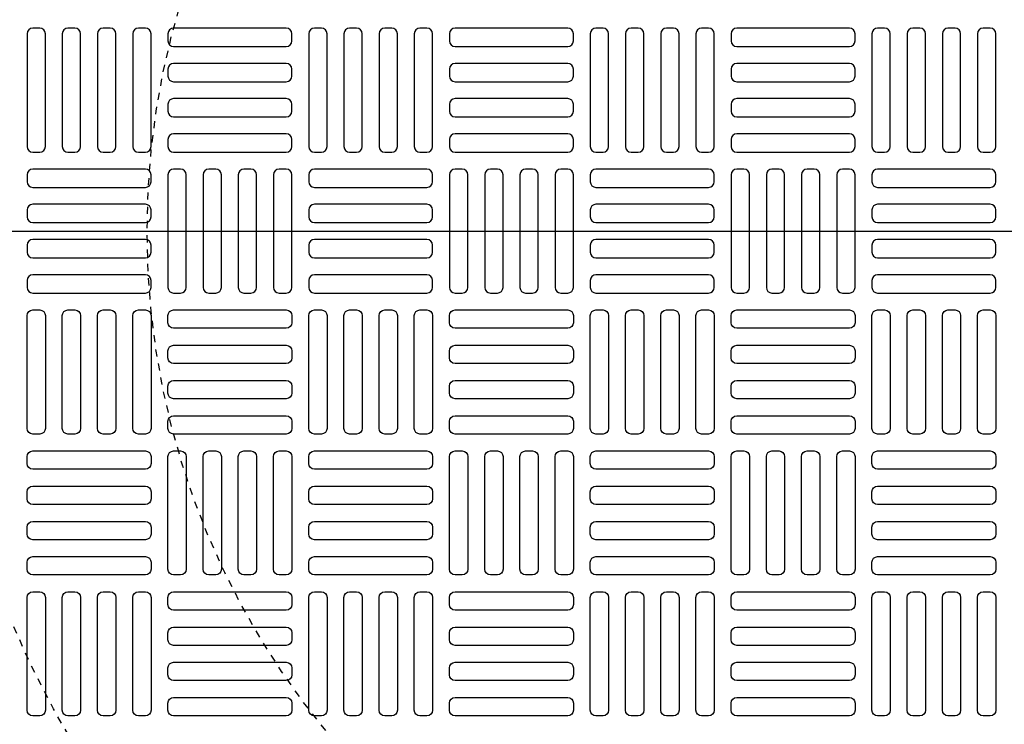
# Model space of a CAD drawing. Extents: x -169 to 7270, y -140 to 2984.
# Tile 479 of 656: x 1508 to 1522, y 1472 to 1482. Entities that reach past the tile are written whole.
import ezdxf

# ---------------------------------------------------------------- set-up
doc = ezdxf.new("R2010")
doc.units = 0
doc.header["$MEASUREMENT"] = 0
doc.linetypes.add('HIDDEN2', pattern=[0.28125, 0.1875, -0.09375])
doc.layers.get('DEFPOINTS').update_dxf_attribs({"linetype": 'CONTINUOUS'})
for name, color, linetype in [('MULTI-PORT-MANHOLE-HATCH', 252, 'CONTINUOUS'), ('TANK-MANHOLE-COVER-40', 2, 'CONTINUOUS'), ('TANK-MANHOLE-COVER-HATCH-40', 252, 'CONTINUOUS'), ('TANK-SLOPE', 3, 'CONTINUOUS')]:
    doc.layers.add(name, color=color, linetype=linetype)

msp = doc.modelspace()

# ---------------------------------------------------------------- linework, layer by layer
at = {"layer": 'DEFPOINTS', "color": 8, "linetype": 'HIDDEN2', "ltscale": 0.125}
msp.add_circle((1521.25097, 1479.01916), 14, dxfattribs=at)
msp.add_circle((1521.25097, 1479.01916), 14, dxfattribs=at)
msp.add_circle((1521.25097, 1479.01916), 14, dxfattribs=at)
msp.add_circle((1521.25097, 1479.01916), 14, dxfattribs=at)
at = {"layer": 'DEFPOINTS', "color": 8, "linetype": 'HIDDEN2', "ltscale": 0.5}
msp.add_circle((1521.25097, 1479.01916), 11, dxfattribs=at)
msp.add_circle((1521.25097, 1479.01916), 11, dxfattribs=at)
msp.add_circle((1521.25097, 1479.01916), 11, dxfattribs=at)
msp.add_circle((1521.25097, 1479.01916), 11, dxfattribs=at)
at = {"layer": 'MULTI-PORT-MANHOLE-HATCH'}
msp.add_line((1422, 1479.01916), (2010, 1479.01916), dxfattribs=at)
at = {"layer": 'TANK-MANHOLE-COVER-40', "color": 4, "linetype": 'Continuous'}
msp.add_circle((1521.2502, 1479.01916), 22.63902, dxfattribs=at)
at = {"layer": 'TANK-MANHOLE-COVER-40', "color": 1, "linetype": 'Continuous'}
msp.add_circle((1521.2502, 1479.01916), 22.44094, dxfattribs=at)
at = {"layer": 'TANK-MANHOLE-COVER-40', "color": 2, "linetype": 'Continuous'}
msp.add_circle((1521.2502, 1479.01916), 21.65354, dxfattribs=at)
at = {"layer": 'TANK-MANHOLE-COVER-HATCH-40', "linetype": 'Continuous', "flags": 128}
for points in [[(1508.7502, 1480.12152, 0.41421356), (1508.82894, 1480.20026), (1508.82894, 1481.77506, 0.41421356), (1508.7502, 1481.85381), (1508.65177, 1481.85381, 0.41421356), (1508.57303, 1481.77506), (1508.57303, 1480.20026, 0.41421356), (1508.65177, 1480.12152)], [(1509.24233, 1480.12152, 0.41421356), (1509.32107, 1480.20026), (1509.32107, 1481.77506, 0.41421356), (1509.24233, 1481.85381), (1509.1439, 1481.85381, 0.41421356), (1509.06516, 1481.77506), (1509.06516, 1480.20026, 0.41421356), (1509.1439, 1480.12152)], [(1509.73445, 1480.12152, 0.41421356), (1509.81319, 1480.20026), (1509.81319, 1481.77506, 0.41421356), (1509.73445, 1481.85381), (1509.63603, 1481.85381, 0.41421356), (1509.55729, 1481.77506), (1509.55729, 1480.20026, 0.41421356), (1509.63603, 1480.12152)], [(1510.22658, 1480.12152, 0.41421356), (1510.30532, 1480.20026), (1510.30532, 1481.77506, 0.41421356), (1510.22658, 1481.85381), (1510.12815, 1481.85381, 0.41421356), (1510.04941, 1481.77506), (1510.04941, 1480.20026, 0.41421356), (1510.12815, 1480.12152)], [(1510.54154, 1481.67664, 0.41421356), (1510.62028, 1481.5979), (1512.19508, 1481.5979, 0.41421356), (1512.27382, 1481.67664), (1512.27382, 1481.77506, 0.41421356), (1512.19508, 1481.85381), (1510.62028, 1481.85381, 0.41421356), (1510.54154, 1481.77506)], [(1512.68721, 1480.12152, 0.41421356), (1512.76595, 1480.20026), (1512.76595, 1481.77506, 0.41421356), (1512.68721, 1481.85381), (1512.58878, 1481.85381, 0.41421356), (1512.51004, 1481.77506), (1512.51004, 1480.20026, 0.41421356), (1512.58878, 1480.12152)], [(1513.17933, 1480.12152, 0.41421356), (1513.25807, 1480.20026), (1513.25807, 1481.77506, 0.41421356), (1513.17933, 1481.85381), (1513.08091, 1481.85381, 0.41421356), (1513.00217, 1481.77506), (1513.00217, 1480.20026, 0.41421356), (1513.08091, 1480.12152)], [(1513.67146, 1480.12152, 0.41421356), (1513.7502, 1480.20026), (1513.7502, 1481.77506, 0.41421356), (1513.67146, 1481.85381), (1513.57303, 1481.85381, 0.41421356), (1513.49429, 1481.77506), (1513.49429, 1480.20026, 0.41421356), (1513.57303, 1480.12152)], [(1514.16359, 1480.12152, 0.41421356), (1514.24233, 1480.20026), (1514.24233, 1481.77506, 0.41421356), (1514.16359, 1481.85381), (1514.06516, 1481.85381, 0.41421356), (1513.98642, 1481.77506), (1513.98642, 1480.20026, 0.41421356), (1514.06516, 1480.12152)], [(1514.47855, 1481.67664, 0.41421356), (1514.55729, 1481.5979), (1516.13209, 1481.5979, 0.41421356), (1516.21083, 1481.67664), (1516.21083, 1481.77506, 0.41421356), (1516.13209, 1481.85381), (1514.55729, 1481.85381, 0.41421356), (1514.47855, 1481.77506)], [(1516.62422, 1480.12152, 0.41421356), (1516.70296, 1480.20026), (1516.70296, 1481.77506, 0.41421356), (1516.62422, 1481.85381), (1516.52579, 1481.85381, 0.41421356), (1516.44705, 1481.77506), (1516.44705, 1480.20026, 0.41421356), (1516.52579, 1480.12152)], [(1517.11634, 1480.12152, 0.41421356), (1517.19508, 1480.20026), (1517.19508, 1481.77506, 0.41421356), (1517.11634, 1481.85381), (1517.01792, 1481.85381, 0.41421356), (1516.93918, 1481.77506), (1516.93918, 1480.20026, 0.41421356), (1517.01792, 1480.12152)], [(1517.60847, 1480.12152, 0.41421356), (1517.68721, 1480.20026), (1517.68721, 1481.77506, 0.41421356), (1517.60847, 1481.85381), (1517.51004, 1481.85381, 0.41421356), (1517.4313, 1481.77506), (1517.4313, 1480.20026, 0.41421356), (1517.51004, 1480.12152)], [(1518.10059, 1480.12152, 0.41421356), (1518.17933, 1480.20026), (1518.17933, 1481.77506, 0.41421356), (1518.10059, 1481.85381), (1518.00217, 1481.85381, 0.41421356), (1517.92343, 1481.77506), (1517.92343, 1480.20026, 0.41421356), (1518.00217, 1480.12152)], [(1518.41555, 1481.67664, 0.41421356), (1518.49429, 1481.5979), (1520.0691, 1481.5979, 0.41421356), (1520.14784, 1481.67664), (1520.14784, 1481.77506, 0.41421356), (1520.0691, 1481.85381), (1518.49429, 1481.85381, 0.41421356), (1518.41555, 1481.77506)], [(1520.56122, 1480.12152, 0.41421356), (1520.63996, 1480.20026), (1520.63996, 1481.77506, 0.41421356), (1520.56122, 1481.85381), (1520.4628, 1481.85381, 0.41421356), (1520.38406, 1481.77506), (1520.38406, 1480.20026, 0.41421356), (1520.4628, 1480.12152)], [(1521.05335, 1480.12152, 0.41421356), (1521.13209, 1480.20026), (1521.13209, 1481.77506, 0.41421356), (1521.05335, 1481.85381), (1520.95492, 1481.85381, 0.41421356), (1520.87618, 1481.77506), (1520.87618, 1480.20026, 0.41421356), (1520.95492, 1480.12152)], [(1521.54547, 1480.12152, 0.41421356), (1521.62422, 1480.20026), (1521.62422, 1481.77506, 0.41421356), (1521.54547, 1481.85381), (1521.44705, 1481.85381, 0.41421356), (1521.36831, 1481.77506), (1521.36831, 1480.20026, 0.41421356), (1521.44705, 1480.12152)], [(1522.0376, 1480.12152, 0.41421356), (1522.11634, 1480.20026), (1522.11634, 1481.77506, 0.41421356), (1522.0376, 1481.85381), (1521.93918, 1481.85381, 0.41421356), (1521.86044, 1481.77506), (1521.86044, 1480.20026, 0.41421356), (1521.93918, 1480.12152)], [(1510.54154, 1481.18451, 0.41421356), (1510.62028, 1481.10577), (1512.19508, 1481.10577, 0.41421356), (1512.27382, 1481.18451), (1512.27382, 1481.28294, 0.41421356), (1512.19508, 1481.36168), (1510.62028, 1481.36168, 0.41421356), (1510.54154, 1481.28294)], [(1514.47855, 1481.18451, 0.41421356), (1514.55729, 1481.10577), (1516.13209, 1481.10577, 0.41421356), (1516.21083, 1481.18451), (1516.21083, 1481.28294, 0.41421356), (1516.13209, 1481.36168), (1514.55729, 1481.36168, 0.41421356), (1514.47855, 1481.28294)], [(1518.41555, 1481.18451, 0.41421356), (1518.49429, 1481.10577), (1520.0691, 1481.10577, 0.41421356), (1520.14784, 1481.18451), (1520.14784, 1481.28294, 0.41421356), (1520.0691, 1481.36168), (1518.49429, 1481.36168, 0.41421356), (1518.41555, 1481.28294)], [(1510.54154, 1480.69239, 0.41421356), (1510.62028, 1480.61365), (1512.19508, 1480.61365, 0.41421356), (1512.27382, 1480.69239), (1512.27382, 1480.79081, 0.41421356), (1512.19508, 1480.86955), (1510.62028, 1480.86955, 0.41421356), (1510.54154, 1480.79081)], [(1514.47855, 1480.69239, 0.41421356), (1514.55729, 1480.61365), (1516.13209, 1480.61365, 0.41421356), (1516.21083, 1480.69239), (1516.21083, 1480.79081, 0.41421356), (1516.13209, 1480.86955), (1514.55729, 1480.86955, 0.41421356), (1514.47855, 1480.79081)], [(1518.41555, 1480.69239, 0.41421356), (1518.49429, 1480.61365), (1520.0691, 1480.61365, 0.41421356), (1520.14784, 1480.69239), (1520.14784, 1480.79081, 0.41421356), (1520.0691, 1480.86955), (1518.49429, 1480.86955, 0.41421356), (1518.41555, 1480.79081)], [(1510.54154, 1480.20026, 0.41421356), (1510.62028, 1480.12152), (1512.19508, 1480.12152, 0.41421356), (1512.27382, 1480.20026), (1512.27382, 1480.29869, 0.41421356), (1512.19508, 1480.37743), (1510.62028, 1480.37743, 0.41421356), (1510.54154, 1480.29869)], [(1514.47855, 1480.20026, 0.41421356), (1514.55729, 1480.12152), (1516.13209, 1480.12152, 0.41421356), (1516.21083, 1480.20026), (1516.21083, 1480.29869, 0.41421356), (1516.13209, 1480.37743), (1514.55729, 1480.37743, 0.41421356), (1514.47855, 1480.29869)], [(1518.41555, 1480.20026, 0.41421356), (1518.49429, 1480.12152), (1520.0691, 1480.12152, 0.41421356), (1520.14784, 1480.20026), (1520.14784, 1480.29869, 0.41421356), (1520.0691, 1480.37743), (1518.49429, 1480.37743, 0.41421356), (1518.41555, 1480.29869)], [(1510.30532, 1479.80656, 0.41421356), (1510.22658, 1479.8853), (1508.65177, 1479.8853, 0.41421356), (1508.57303, 1479.80656), (1508.57303, 1479.70814, 0.41421356), (1508.65177, 1479.6294), (1510.22658, 1479.6294, 0.41421356), (1510.30532, 1479.70814)], [(1510.7187, 1478.15302, 0.41421356), (1510.79744, 1478.23176), (1510.79744, 1479.80656, 0.41421356), (1510.7187, 1479.8853), (1510.62028, 1479.8853, 0.41421356), (1510.54154, 1479.80656), (1510.54154, 1478.23176, 0.41421356), (1510.62028, 1478.15302)], [(1511.21083, 1478.15302, 0.41421356), (1511.28957, 1478.23176), (1511.28957, 1479.80656, 0.41421356), (1511.21083, 1479.8853), (1511.1124, 1479.8853, 0.41421356), (1511.03366, 1479.80656), (1511.03366, 1478.23176, 0.41421356), (1511.1124, 1478.15302)], [(1511.70296, 1478.15302, 0.41421356), (1511.7817, 1478.23176), (1511.7817, 1479.80656, 0.41421356), (1511.70296, 1479.8853), (1511.60453, 1479.8853, 0.41421356), (1511.52579, 1479.80656), (1511.52579, 1478.23176, 0.41421356), (1511.60453, 1478.15302)], [(1512.19508, 1478.15302, 0.41421356), (1512.27382, 1478.23176), (1512.27382, 1479.80656, 0.41421356), (1512.19508, 1479.8853), (1512.09666, 1479.8853, 0.41421356), (1512.01792, 1479.80656), (1512.01792, 1478.23176, 0.41421356), (1512.09666, 1478.15302)], [(1514.24233, 1479.80656, 0.41421356), (1514.16359, 1479.8853), (1512.58878, 1479.8853, 0.41421356), (1512.51004, 1479.80656), (1512.51004, 1479.70814, 0.41421356), (1512.58878, 1479.6294), (1514.16359, 1479.6294, 0.41421356), (1514.24233, 1479.70814)], [(1514.65571, 1478.15302, 0.41421356), (1514.73445, 1478.23176), (1514.73445, 1479.80656, 0.41421356), (1514.65571, 1479.8853), (1514.55729, 1479.8853, 0.41421356), (1514.47855, 1479.80656), (1514.47855, 1478.23176, 0.41421356), (1514.55729, 1478.15302)], [(1515.14784, 1478.15302, 0.41421356), (1515.22658, 1478.23176), (1515.22658, 1479.80656, 0.41421356), (1515.14784, 1479.8853), (1515.04941, 1479.8853, 0.41421356), (1514.97067, 1479.80656), (1514.97067, 1478.23176, 0.41421356), (1515.04941, 1478.15302)], [(1515.63996, 1478.15302, 0.41421356), (1515.7187, 1478.23176), (1515.7187, 1479.80656, 0.41421356), (1515.63996, 1479.8853), (1515.54154, 1479.8853, 0.41421356), (1515.4628, 1479.80656), (1515.4628, 1478.23176, 0.41421356), (1515.54154, 1478.15302)], [(1516.13209, 1478.15302, 0.41421356), (1516.21083, 1478.23176), (1516.21083, 1479.80656, 0.41421356), (1516.13209, 1479.8853), (1516.03366, 1479.8853, 0.41421356), (1515.95492, 1479.80656), (1515.95492, 1478.23176, 0.41421356), (1516.03366, 1478.15302)], [(1518.17933, 1479.80656, 0.41421356), (1518.10059, 1479.8853), (1516.52579, 1479.8853, 0.41421356), (1516.44705, 1479.80656), (1516.44705, 1479.70814, 0.41421356), (1516.52579, 1479.6294), (1518.10059, 1479.6294, 0.41421356), (1518.17933, 1479.70814)], [(1518.59272, 1478.15302, 0.41421356), (1518.67146, 1478.23176), (1518.67146, 1479.80656, 0.41421356), (1518.59272, 1479.8853), (1518.49429, 1479.8853, 0.41421356), (1518.41555, 1479.80656), (1518.41555, 1478.23176, 0.41421356), (1518.49429, 1478.15302)], [(1519.08485, 1478.15302, 0.41421356), (1519.16359, 1478.23176), (1519.16359, 1479.80656, 0.41421356), (1519.08485, 1479.8853), (1518.98642, 1479.8853, 0.41421356), (1518.90768, 1479.80656), (1518.90768, 1478.23176, 0.41421356), (1518.98642, 1478.15302)], [(1519.57697, 1478.15302, 0.41421356), (1519.65571, 1478.23176), (1519.65571, 1479.80656, 0.41421356), (1519.57697, 1479.8853), (1519.47855, 1479.8853, 0.41421356), (1519.39981, 1479.80656), (1519.39981, 1478.23176, 0.41421356), (1519.47855, 1478.15302)], [(1520.0691, 1478.15302, 0.41421356), (1520.14784, 1478.23176), (1520.14784, 1479.80656, 0.41421356), (1520.0691, 1479.8853), (1519.97067, 1479.8853, 0.41421356), (1519.89193, 1479.80656), (1519.89193, 1478.23176, 0.41421356), (1519.97067, 1478.15302)], [(1522.11634, 1479.80656, 0.41421356), (1522.0376, 1479.8853), (1520.4628, 1479.8853, 0.41421356), (1520.38406, 1479.80656), (1520.38406, 1479.70814, 0.41421356), (1520.4628, 1479.6294), (1522.0376, 1479.6294, 0.41421356), (1522.11634, 1479.70814)], [(1510.30532, 1479.31443, 0.41421356), (1510.22658, 1479.39318), (1508.65177, 1479.39318, 0.41421356), (1508.57303, 1479.31443), (1508.57303, 1479.21601, 0.41421356), (1508.65177, 1479.13727), (1510.22658, 1479.13727, 0.41421356), (1510.30532, 1479.21601)], [(1514.24233, 1479.31443, 0.41421356), (1514.16359, 1479.39318), (1512.58878, 1479.39318, 0.41421356), (1512.51004, 1479.31443), (1512.51004, 1479.21601, 0.41421356), (1512.58878, 1479.13727), (1514.16359, 1479.13727, 0.41421356), (1514.24233, 1479.21601)], [(1518.17933, 1479.31443, 0.41421356), (1518.10059, 1479.39318), (1516.52579, 1479.39318, 0.41421356), (1516.44705, 1479.31443), (1516.44705, 1479.21601, 0.41421356), (1516.52579, 1479.13727), (1518.10059, 1479.13727, 0.41421356), (1518.17933, 1479.21601)], [(1522.11634, 1479.31443, 0.41421356), (1522.0376, 1479.39318), (1520.4628, 1479.39318, 0.41421356), (1520.38406, 1479.31443), (1520.38406, 1479.21601, 0.41421356), (1520.4628, 1479.13727), (1522.0376, 1479.13727, 0.41421356), (1522.11634, 1479.21601)], [(1510.30532, 1478.82231, 0.41421356), (1510.22658, 1478.90105), (1508.65177, 1478.90105, 0.41421356), (1508.57303, 1478.82231), (1508.57303, 1478.72388, 0.41421356), (1508.65177, 1478.64514), (1510.22658, 1478.64514, 0.41421356), (1510.30532, 1478.72388)], [(1514.24233, 1478.82231, 0.41421356), (1514.16359, 1478.90105), (1512.58878, 1478.90105, 0.41421356), (1512.51004, 1478.82231), (1512.51004, 1478.72388, 0.41421356), (1512.58878, 1478.64514), (1514.16359, 1478.64514, 0.41421356), (1514.24233, 1478.72388)], [(1518.17933, 1478.82231, 0.41421356), (1518.10059, 1478.90105), (1516.52579, 1478.90105, 0.41421356), (1516.44705, 1478.82231), (1516.44705, 1478.72388, 0.41421356), (1516.52579, 1478.64514), (1518.10059, 1478.64514, 0.41421356), (1518.17933, 1478.72388)], [(1522.11634, 1478.82231, 0.41421356), (1522.0376, 1478.90105), (1520.4628, 1478.90105, 0.41421356), (1520.38406, 1478.82231), (1520.38406, 1478.72388, 0.41421356), (1520.4628, 1478.64514), (1522.0376, 1478.64514, 0.41421356), (1522.11634, 1478.72388)], [(1510.30532, 1478.33018, 0.41421356), (1510.22658, 1478.40892), (1508.65177, 1478.40892, 0.41421356), (1508.57303, 1478.33018), (1508.57303, 1478.23176, 0.41421356), (1508.65177, 1478.15302), (1510.22658, 1478.15302, 0.41421356), (1510.30532, 1478.23176)], [(1514.24233, 1478.33018, 0.41421356), (1514.16359, 1478.40892), (1512.58878, 1478.40892, 0.41421356), (1512.51004, 1478.33018), (1512.51004, 1478.23176, 0.41421356), (1512.58878, 1478.15302), (1514.16359, 1478.15302, 0.41421356), (1514.24233, 1478.23176)], [(1518.17933, 1478.33018, 0.41421356), (1518.10059, 1478.40892), (1516.52579, 1478.40892, 0.41421356), (1516.44705, 1478.33018), (1516.44705, 1478.23176, 0.41421356), (1516.52579, 1478.15302), (1518.10059, 1478.15302, 0.41421356), (1518.17933, 1478.23176)], [(1522.11634, 1478.33018, 0.41421356), (1522.0376, 1478.40892), (1520.4628, 1478.40892, 0.41421356), (1520.38406, 1478.33018), (1520.38406, 1478.23176, 0.41421356), (1520.4628, 1478.15302), (1522.0376, 1478.15302, 0.41421356), (1522.11634, 1478.23176)], [(1508.7502, 1477.9168, -0.41421356), (1508.82894, 1477.83806), (1508.82894, 1476.26325, -0.41421356), (1508.7502, 1476.18451), (1508.65177, 1476.18451, -0.41421356), (1508.57303, 1476.26325), (1508.57303, 1477.83806, -0.41421356), (1508.65177, 1477.9168)], [(1509.24233, 1477.9168, -0.41421356), (1509.32107, 1477.83806), (1509.32107, 1476.26325, -0.41421356), (1509.24233, 1476.18451), (1509.1439, 1476.18451, -0.41421356), (1509.06516, 1476.26325), (1509.06516, 1477.83806, -0.41421356), (1509.1439, 1477.9168)], [(1509.73445, 1477.9168, -0.41421356), (1509.81319, 1477.83806), (1509.81319, 1476.26325, -0.41421356), (1509.73445, 1476.18451), (1509.63603, 1476.18451, -0.41421356), (1509.55729, 1476.26325), (1509.55729, 1477.83806, -0.41421356), (1509.63603, 1477.9168)], [(1510.22658, 1477.9168, -0.41421356), (1510.30532, 1477.83806), (1510.30532, 1476.26325, -0.41421356), (1510.22658, 1476.18451), (1510.12815, 1476.18451, -0.41421356), (1510.04941, 1476.26325), (1510.04941, 1477.83806, -0.41421356), (1510.12815, 1477.9168)], [(1510.54154, 1477.83806, -0.41421356), (1510.62028, 1477.9168), (1512.19508, 1477.9168, -0.41421356), (1512.27382, 1477.83806), (1512.27382, 1477.73963, -0.41421356), (1512.19508, 1477.66089), (1510.62028, 1477.66089, -0.41421356), (1510.54154, 1477.73963)], [(1512.68721, 1477.9168, -0.41421356), (1512.76595, 1477.83806), (1512.76595, 1476.26325, -0.41421356), (1512.68721, 1476.18451), (1512.58878, 1476.18451, -0.41421356), (1512.51004, 1476.26325), (1512.51004, 1477.83806, -0.41421356), (1512.58878, 1477.9168)], [(1513.17933, 1477.9168, -0.41421356), (1513.25807, 1477.83806), (1513.25807, 1476.26325, -0.41421356), (1513.17933, 1476.18451), (1513.08091, 1476.18451, -0.41421356), (1513.00217, 1476.26325), (1513.00217, 1477.83806, -0.41421356), (1513.08091, 1477.9168)], [(1513.67146, 1477.9168, -0.41421356), (1513.7502, 1477.83806), (1513.7502, 1476.26325, -0.41421356), (1513.67146, 1476.18451), (1513.57303, 1476.18451, -0.41421356), (1513.49429, 1476.26325), (1513.49429, 1477.83806, -0.41421356), (1513.57303, 1477.9168)], [(1514.16359, 1477.9168, -0.41421356), (1514.24233, 1477.83806), (1514.24233, 1476.26325, -0.41421356), (1514.16359, 1476.18451), (1514.06516, 1476.18451, -0.41421356), (1513.98642, 1476.26325), (1513.98642, 1477.83806, -0.41421356), (1514.06516, 1477.9168)], [(1514.47855, 1477.83806, -0.41421356), (1514.55729, 1477.9168), (1516.13209, 1477.9168, -0.41421356), (1516.21083, 1477.83806), (1516.21083, 1477.73963, -0.41421356), (1516.13209, 1477.66089), (1514.55729, 1477.66089, -0.41421356), (1514.47855, 1477.73963)], [(1516.62422, 1477.9168, -0.41421356), (1516.70296, 1477.83806), (1516.70296, 1476.26325, -0.41421356), (1516.62422, 1476.18451), (1516.52579, 1476.18451, -0.41421356), (1516.44705, 1476.26325), (1516.44705, 1477.83806, -0.41421356), (1516.52579, 1477.9168)], [(1517.11634, 1477.9168, -0.41421356), (1517.19508, 1477.83806), (1517.19508, 1476.26325, -0.41421356), (1517.11634, 1476.18451), (1517.01792, 1476.18451, -0.41421356), (1516.93918, 1476.26325), (1516.93918, 1477.83806, -0.41421356), (1517.01792, 1477.9168)], [(1517.60847, 1477.9168, -0.41421356), (1517.68721, 1477.83806), (1517.68721, 1476.26325, -0.41421356), (1517.60847, 1476.18451), (1517.51004, 1476.18451, -0.41421356), (1517.4313, 1476.26325), (1517.4313, 1477.83806, -0.41421356), (1517.51004, 1477.9168)], [(1518.10059, 1477.9168, -0.41421356), (1518.17933, 1477.83806), (1518.17933, 1476.26325, -0.41421356), (1518.10059, 1476.18451), (1518.00217, 1476.18451, -0.41421356), (1517.92343, 1476.26325), (1517.92343, 1477.83806, -0.41421356), (1518.00217, 1477.9168)], [(1518.41555, 1477.83806, -0.41421356), (1518.49429, 1477.9168), (1520.0691, 1477.9168, -0.41421356), (1520.14784, 1477.83806), (1520.14784, 1477.73963, -0.41421356), (1520.0691, 1477.66089), (1518.49429, 1477.66089, -0.41421356), (1518.41555, 1477.73963)], [(1520.56122, 1477.9168, -0.41421356), (1520.63996, 1477.83806), (1520.63996, 1476.26325, -0.41421356), (1520.56122, 1476.18451), (1520.4628, 1476.18451, -0.41421356), (1520.38406, 1476.26325), (1520.38406, 1477.83806, -0.41421356), (1520.4628, 1477.9168)], [(1521.05335, 1477.9168, -0.41421356), (1521.13209, 1477.83806), (1521.13209, 1476.26325, -0.41421356), (1521.05335, 1476.18451), (1520.95492, 1476.18451, -0.41421356), (1520.87618, 1476.26325), (1520.87618, 1477.83806, -0.41421356), (1520.95492, 1477.9168)], [(1521.54547, 1477.9168, -0.41421356), (1521.62422, 1477.83806), (1521.62422, 1476.26325, -0.41421356), (1521.54547, 1476.18451), (1521.44705, 1476.18451, -0.41421356), (1521.36831, 1476.26325), (1521.36831, 1477.83806, -0.41421356), (1521.44705, 1477.9168)], [(1522.0376, 1477.9168, -0.41421356), (1522.11634, 1477.83806), (1522.11634, 1476.26325, -0.41421356), (1522.0376, 1476.18451), (1521.93918, 1476.18451, -0.41421356), (1521.86044, 1476.26325), (1521.86044, 1477.83806, -0.41421356), (1521.93918, 1477.9168)], [(1510.54154, 1477.34593, -0.41421356), (1510.62028, 1477.42467), (1512.19508, 1477.42467, -0.41421356), (1512.27382, 1477.34593), (1512.27382, 1477.24751, -0.41421356), (1512.19508, 1477.16877), (1510.62028, 1477.16877, -0.41421356), (1510.54154, 1477.24751)], [(1514.47855, 1477.34593, -0.41421356), (1514.55729, 1477.42467), (1516.13209, 1477.42467, -0.41421356), (1516.21083, 1477.34593), (1516.21083, 1477.24751, -0.41421356), (1516.13209, 1477.16877), (1514.55729, 1477.16877, -0.41421356), (1514.47855, 1477.24751)], [(1518.41555, 1477.34593, -0.41421356), (1518.49429, 1477.42467), (1520.0691, 1477.42467, -0.41421356), (1520.14784, 1477.34593), (1520.14784, 1477.24751, -0.41421356), (1520.0691, 1477.16877), (1518.49429, 1477.16877, -0.41421356), (1518.41555, 1477.24751)], [(1510.54154, 1476.85381, -0.41421356), (1510.62028, 1476.93255), (1512.19508, 1476.93255, -0.41421356), (1512.27382, 1476.85381), (1512.27382, 1476.75538, -0.41421356), (1512.19508, 1476.67664), (1510.62028, 1476.67664, -0.41421356), (1510.54154, 1476.75538)], [(1514.47855, 1476.85381, -0.41421356), (1514.55729, 1476.93255), (1516.13209, 1476.93255, -0.41421356), (1516.21083, 1476.85381), (1516.21083, 1476.75538, -0.41421356), (1516.13209, 1476.67664), (1514.55729, 1476.67664, -0.41421356), (1514.47855, 1476.75538)], [(1518.41555, 1476.85381, -0.41421356), (1518.49429, 1476.93255), (1520.0691, 1476.93255, -0.41421356), (1520.14784, 1476.85381), (1520.14784, 1476.75538, -0.41421356), (1520.0691, 1476.67664), (1518.49429, 1476.67664, -0.41421356), (1518.41555, 1476.75538)], [(1510.54154, 1476.36168, -0.41421356), (1510.62028, 1476.44042), (1512.19508, 1476.44042, -0.41421356), (1512.27382, 1476.36168), (1512.27382, 1476.26325, -0.41421356), (1512.19508, 1476.18451), (1510.62028, 1476.18451, -0.41421356), (1510.54154, 1476.26325)], [(1514.47855, 1476.36168, -0.41421356), (1514.55729, 1476.44042), (1516.13209, 1476.44042, -0.41421356), (1516.21083, 1476.36168), (1516.21083, 1476.26325, -0.41421356), (1516.13209, 1476.18451), (1514.55729, 1476.18451, -0.41421356), (1514.47855, 1476.26325)], [(1518.41555, 1476.36168, -0.41421356), (1518.49429, 1476.44042), (1520.0691, 1476.44042, -0.41421356), (1520.14784, 1476.36168), (1520.14784, 1476.26325, -0.41421356), (1520.0691, 1476.18451), (1518.49429, 1476.18451, -0.41421356), (1518.41555, 1476.26325)], [(1510.30532, 1475.77113, -0.41421356), (1510.22658, 1475.69239), (1508.65177, 1475.69239, -0.41421356), (1508.57303, 1475.77113), (1508.57303, 1475.86955, -0.41421356), (1508.65177, 1475.94829), (1510.22658, 1475.94829, -0.41421356), (1510.30532, 1475.86955)], [(1510.7187, 1475.94829, -0.41421356), (1510.79744, 1475.86955), (1510.79744, 1474.29475, -0.41421356), (1510.7187, 1474.21601), (1510.62028, 1474.21601, -0.41421356), (1510.54154, 1474.29475), (1510.54154, 1475.86955, -0.41421356), (1510.62028, 1475.94829)], [(1511.21083, 1475.94829, -0.41421356), (1511.28957, 1475.86955), (1511.28957, 1474.29475, -0.41421356), (1511.21083, 1474.21601), (1511.1124, 1474.21601, -0.41421356), (1511.03366, 1474.29475), (1511.03366, 1475.86955, -0.41421356), (1511.1124, 1475.94829)], [(1511.70296, 1475.94829, -0.41421356), (1511.7817, 1475.86955), (1511.7817, 1474.29475, -0.41421356), (1511.70296, 1474.21601), (1511.60453, 1474.21601, -0.41421356), (1511.52579, 1474.29475), (1511.52579, 1475.86955, -0.41421356), (1511.60453, 1475.94829)], [(1512.19508, 1475.94829, -0.41421356), (1512.27382, 1475.86955), (1512.27382, 1474.29475, -0.41421356), (1512.19508, 1474.21601), (1512.09666, 1474.21601, -0.41421356), (1512.01792, 1474.29475), (1512.01792, 1475.86955, -0.41421356), (1512.09666, 1475.94829)], [(1514.24233, 1475.77113, -0.41421356), (1514.16359, 1475.69239), (1512.58878, 1475.69239, -0.41421356), (1512.51004, 1475.77113), (1512.51004, 1475.86955, -0.41421356), (1512.58878, 1475.94829), (1514.16359, 1475.94829, -0.41421356), (1514.24233, 1475.86955)], [(1514.65571, 1475.94829, -0.41421356), (1514.73445, 1475.86955), (1514.73445, 1474.29475, -0.41421356), (1514.65571, 1474.21601), (1514.55729, 1474.21601, -0.41421356), (1514.47855, 1474.29475), (1514.47855, 1475.86955, -0.41421356), (1514.55729, 1475.94829)], [(1515.14784, 1475.94829, -0.41421356), (1515.22658, 1475.86955), (1515.22658, 1474.29475, -0.41421356), (1515.14784, 1474.21601), (1515.04941, 1474.21601, -0.41421356), (1514.97067, 1474.29475), (1514.97067, 1475.86955, -0.41421356), (1515.04941, 1475.94829)], [(1515.63996, 1475.94829, -0.41421356), (1515.7187, 1475.86955), (1515.7187, 1474.29475, -0.41421356), (1515.63996, 1474.21601), (1515.54154, 1474.21601, -0.41421356), (1515.4628, 1474.29475), (1515.4628, 1475.86955, -0.41421356), (1515.54154, 1475.94829)], [(1516.13209, 1475.94829, -0.41421356), (1516.21083, 1475.86955), (1516.21083, 1474.29475, -0.41421356), (1516.13209, 1474.21601), (1516.03366, 1474.21601, -0.41421356), (1515.95492, 1474.29475), (1515.95492, 1475.86955, -0.41421356), (1516.03366, 1475.94829)], [(1518.17933, 1475.77113, -0.41421356), (1518.10059, 1475.69239), (1516.52579, 1475.69239, -0.41421356), (1516.44705, 1475.77113), (1516.44705, 1475.86955, -0.41421356), (1516.52579, 1475.94829), (1518.10059, 1475.94829, -0.41421356), (1518.17933, 1475.86955)], [(1518.59272, 1475.94829, -0.41421356), (1518.67146, 1475.86955), (1518.67146, 1474.29475, -0.41421356), (1518.59272, 1474.21601), (1518.49429, 1474.21601, -0.41421356), (1518.41555, 1474.29475), (1518.41555, 1475.86955, -0.41421356), (1518.49429, 1475.94829)], [(1519.08485, 1475.94829, -0.41421356), (1519.16359, 1475.86955), (1519.16359, 1474.29475, -0.41421356), (1519.08485, 1474.21601), (1518.98642, 1474.21601, -0.41421356), (1518.90768, 1474.29475), (1518.90768, 1475.86955, -0.41421356), (1518.98642, 1475.94829)], [(1519.57697, 1475.94829, -0.41421356), (1519.65571, 1475.86955), (1519.65571, 1474.29475, -0.41421356), (1519.57697, 1474.21601), (1519.47855, 1474.21601, -0.41421356), (1519.39981, 1474.29475), (1519.39981, 1475.86955, -0.41421356), (1519.47855, 1475.94829)], [(1520.0691, 1475.94829, -0.41421356), (1520.14784, 1475.86955), (1520.14784, 1474.29475, -0.41421356), (1520.0691, 1474.21601), (1519.97067, 1474.21601, -0.41421356), (1519.89193, 1474.29475), (1519.89193, 1475.86955, -0.41421356), (1519.97067, 1475.94829)], [(1522.11634, 1475.77113, -0.41421356), (1522.0376, 1475.69239), (1520.4628, 1475.69239, -0.41421356), (1520.38406, 1475.77113), (1520.38406, 1475.86955, -0.41421356), (1520.4628, 1475.94829), (1522.0376, 1475.94829, -0.41421356), (1522.11634, 1475.86955)], [(1510.30532, 1475.279, -0.41421356), (1510.22658, 1475.20026), (1508.65177, 1475.20026, -0.41421356), (1508.57303, 1475.279), (1508.57303, 1475.37743, -0.41421356), (1508.65177, 1475.45617), (1510.22658, 1475.45617, -0.41421356), (1510.30532, 1475.37743)], [(1514.24233, 1475.279, -0.41421356), (1514.16359, 1475.20026), (1512.58878, 1475.20026, -0.41421356), (1512.51004, 1475.279), (1512.51004, 1475.37743, -0.41421356), (1512.58878, 1475.45617), (1514.16359, 1475.45617, -0.41421356), (1514.24233, 1475.37743)], [(1518.17933, 1475.279, -0.41421356), (1518.10059, 1475.20026), (1516.52579, 1475.20026, -0.41421356), (1516.44705, 1475.279), (1516.44705, 1475.37743, -0.41421356), (1516.52579, 1475.45617), (1518.10059, 1475.45617, -0.41421356), (1518.17933, 1475.37743)], [(1522.11634, 1475.279, -0.41421356), (1522.0376, 1475.20026), (1520.4628, 1475.20026, -0.41421356), (1520.38406, 1475.279), (1520.38406, 1475.37743, -0.41421356), (1520.4628, 1475.45617), (1522.0376, 1475.45617, -0.41421356), (1522.11634, 1475.37743)], [(1510.30532, 1474.78688, -0.41421356), (1510.22658, 1474.70814), (1508.65177, 1474.70814, -0.41421356), (1508.57303, 1474.78688), (1508.57303, 1474.8853, -0.41421356), (1508.65177, 1474.96404), (1510.22658, 1474.96404, -0.41421356), (1510.30532, 1474.8853)], [(1514.24233, 1474.78688, -0.41421356), (1514.16359, 1474.70814), (1512.58878, 1474.70814, -0.41421356), (1512.51004, 1474.78688), (1512.51004, 1474.8853, -0.41421356), (1512.58878, 1474.96404), (1514.16359, 1474.96404, -0.41421356), (1514.24233, 1474.8853)], [(1518.17933, 1474.78688, -0.41421356), (1518.10059, 1474.70814), (1516.52579, 1474.70814, -0.41421356), (1516.44705, 1474.78688), (1516.44705, 1474.8853, -0.41421356), (1516.52579, 1474.96404), (1518.10059, 1474.96404, -0.41421356), (1518.17933, 1474.8853)], [(1522.11634, 1474.78688, -0.41421356), (1522.0376, 1474.70814), (1520.4628, 1474.70814, -0.41421356), (1520.38406, 1474.78688), (1520.38406, 1474.8853, -0.41421356), (1520.4628, 1474.96404), (1522.0376, 1474.96404, -0.41421356), (1522.11634, 1474.8853)], [(1510.30532, 1474.29475, -0.41421356), (1510.22658, 1474.21601), (1508.65177, 1474.21601, -0.41421356), (1508.57303, 1474.29475), (1508.57303, 1474.39318, -0.41421356), (1508.65177, 1474.47192), (1510.22658, 1474.47192, -0.41421356), (1510.30532, 1474.39318)], [(1514.24233, 1474.29475, -0.41421356), (1514.16359, 1474.21601), (1512.58878, 1474.21601, -0.41421356), (1512.51004, 1474.29475), (1512.51004, 1474.39318, -0.41421356), (1512.58878, 1474.47192), (1514.16359, 1474.47192, -0.41421356), (1514.24233, 1474.39318)], [(1518.17933, 1474.29475, -0.41421356), (1518.10059, 1474.21601), (1516.52579, 1474.21601, -0.41421356), (1516.44705, 1474.29475), (1516.44705, 1474.39318, -0.41421356), (1516.52579, 1474.47192), (1518.10059, 1474.47192, -0.41421356), (1518.17933, 1474.39318)], [(1522.11634, 1474.29475, -0.41421356), (1522.0376, 1474.21601), (1520.4628, 1474.21601, -0.41421356), (1520.38406, 1474.29475), (1520.38406, 1474.39318, -0.41421356), (1520.4628, 1474.47192), (1522.0376, 1474.47192, -0.41421356), (1522.11634, 1474.39318)], [(1508.7502, 1473.97979, -0.41421356), (1508.82894, 1473.90105), (1508.82894, 1472.32625, -0.41421356), (1508.7502, 1472.24751), (1508.65177, 1472.24751, -0.41421356), (1508.57303, 1472.32625), (1508.57303, 1473.90105, -0.41421356), (1508.65177, 1473.97979)], [(1509.24233, 1473.97979, -0.41421356), (1509.32107, 1473.90105), (1509.32107, 1472.32625, -0.41421356), (1509.24233, 1472.24751), (1509.1439, 1472.24751, -0.41421356), (1509.06516, 1472.32625), (1509.06516, 1473.90105, -0.41421356), (1509.1439, 1473.97979)], [(1509.73445, 1473.97979, -0.41421356), (1509.81319, 1473.90105), (1509.81319, 1472.32625, -0.41421356), (1509.73445, 1472.24751), (1509.63603, 1472.24751, -0.41421356), (1509.55729, 1472.32625), (1509.55729, 1473.90105, -0.41421356), (1509.63603, 1473.97979)], [(1510.22658, 1473.97979, -0.41421356), (1510.30532, 1473.90105), (1510.30532, 1472.32625, -0.41421356), (1510.22658, 1472.24751), (1510.12815, 1472.24751, -0.41421356), (1510.04941, 1472.32625), (1510.04941, 1473.90105, -0.41421356), (1510.12815, 1473.97979)], [(1510.54154, 1473.90105, -0.41421356), (1510.62028, 1473.97979), (1512.19508, 1473.97979, -0.41421356), (1512.27382, 1473.90105), (1512.27382, 1473.80262, -0.41421356), (1512.19508, 1473.72388), (1510.62028, 1473.72388, -0.41421356), (1510.54154, 1473.80262)], [(1512.68721, 1473.97979, -0.41421356), (1512.76595, 1473.90105), (1512.76595, 1472.32625, -0.41421356), (1512.68721, 1472.24751), (1512.58878, 1472.24751, -0.41421356), (1512.51004, 1472.32625), (1512.51004, 1473.90105, -0.41421356), (1512.58878, 1473.97979)], [(1513.17933, 1473.97979, -0.41421356), (1513.25807, 1473.90105), (1513.25807, 1472.32625, -0.41421356), (1513.17933, 1472.24751), (1513.08091, 1472.24751, -0.41421356), (1513.00217, 1472.32625), (1513.00217, 1473.90105, -0.41421356), (1513.08091, 1473.97979)], [(1513.67146, 1473.97979, -0.41421356), (1513.7502, 1473.90105), (1513.7502, 1472.32625, -0.41421356), (1513.67146, 1472.24751), (1513.57303, 1472.24751, -0.41421356), (1513.49429, 1472.32625), (1513.49429, 1473.90105, -0.41421356), (1513.57303, 1473.97979)], [(1514.16359, 1473.97979, -0.41421356), (1514.24233, 1473.90105), (1514.24233, 1472.32625, -0.41421356), (1514.16359, 1472.24751), (1514.06516, 1472.24751, -0.41421356), (1513.98642, 1472.32625), (1513.98642, 1473.90105, -0.41421356), (1514.06516, 1473.97979)], [(1514.47855, 1473.90105, -0.41421356), (1514.55729, 1473.97979), (1516.13209, 1473.97979, -0.41421356), (1516.21083, 1473.90105), (1516.21083, 1473.80262, -0.41421356), (1516.13209, 1473.72388), (1514.55729, 1473.72388, -0.41421356), (1514.47855, 1473.80262)], [(1516.62422, 1473.97979, -0.41421356), (1516.70296, 1473.90105), (1516.70296, 1472.32625, -0.41421356), (1516.62422, 1472.24751), (1516.52579, 1472.24751, -0.41421356), (1516.44705, 1472.32625), (1516.44705, 1473.90105, -0.41421356), (1516.52579, 1473.97979)], [(1517.11634, 1473.97979, -0.41421356), (1517.19508, 1473.90105), (1517.19508, 1472.32625, -0.41421356), (1517.11634, 1472.24751), (1517.01792, 1472.24751, -0.41421356), (1516.93918, 1472.32625), (1516.93918, 1473.90105, -0.41421356), (1517.01792, 1473.97979)], [(1517.60847, 1473.97979, -0.41421356), (1517.68721, 1473.90105), (1517.68721, 1472.32625, -0.41421356), (1517.60847, 1472.24751), (1517.51004, 1472.24751, -0.41421356), (1517.4313, 1472.32625), (1517.4313, 1473.90105, -0.41421356), (1517.51004, 1473.97979)], [(1518.10059, 1473.97979, -0.41421356), (1518.17933, 1473.90105), (1518.17933, 1472.32625, -0.41421356), (1518.10059, 1472.24751), (1518.00217, 1472.24751, -0.41421356), (1517.92343, 1472.32625), (1517.92343, 1473.90105, -0.41421356), (1518.00217, 1473.97979)], [(1518.41555, 1473.90105, -0.41421356), (1518.49429, 1473.97979), (1520.0691, 1473.97979, -0.41421356), (1520.14784, 1473.90105), (1520.14784, 1473.80262, -0.41421356), (1520.0691, 1473.72388), (1518.49429, 1473.72388, -0.41421356), (1518.41555, 1473.80262)], [(1520.56122, 1473.97979, -0.41421356), (1520.63996, 1473.90105), (1520.63996, 1472.32625, -0.41421356), (1520.56122, 1472.24751), (1520.4628, 1472.24751, -0.41421356), (1520.38406, 1472.32625), (1520.38406, 1473.90105, -0.41421356), (1520.4628, 1473.97979)], [(1521.05335, 1473.97979, -0.41421356), (1521.13209, 1473.90105), (1521.13209, 1472.32625, -0.41421356), (1521.05335, 1472.24751), (1520.95492, 1472.24751, -0.41421356), (1520.87618, 1472.32625), (1520.87618, 1473.90105, -0.41421356), (1520.95492, 1473.97979)], [(1521.54547, 1473.97979, -0.41421356), (1521.62422, 1473.90105), (1521.62422, 1472.32625, -0.41421356), (1521.54547, 1472.24751), (1521.44705, 1472.24751, -0.41421356), (1521.36831, 1472.32625), (1521.36831, 1473.90105, -0.41421356), (1521.44705, 1473.97979)], [(1522.0376, 1473.97979, -0.41421356), (1522.11634, 1473.90105), (1522.11634, 1472.32625, -0.41421356), (1522.0376, 1472.24751), (1521.93918, 1472.24751, -0.41421356), (1521.86044, 1472.32625), (1521.86044, 1473.90105, -0.41421356), (1521.93918, 1473.97979)], [(1510.54154, 1473.40892, -0.41421356), (1510.62028, 1473.48766), (1512.19508, 1473.48766, -0.41421356), (1512.27382, 1473.40892), (1512.27382, 1473.3105, -0.41421356), (1512.19508, 1473.23176), (1510.62028, 1473.23176, -0.41421356), (1510.54154, 1473.3105)], [(1514.47855, 1473.40892, -0.41421356), (1514.55729, 1473.48766), (1516.13209, 1473.48766, -0.41421356), (1516.21083, 1473.40892), (1516.21083, 1473.3105, -0.41421356), (1516.13209, 1473.23176), (1514.55729, 1473.23176, -0.41421356), (1514.47855, 1473.3105)], [(1518.41555, 1473.40892, -0.41421356), (1518.49429, 1473.48766), (1520.0691, 1473.48766, -0.41421356), (1520.14784, 1473.40892), (1520.14784, 1473.3105, -0.41421356), (1520.0691, 1473.23176), (1518.49429, 1473.23176, -0.41421356), (1518.41555, 1473.3105)], [(1510.54154, 1472.9168, -0.41421356), (1510.62028, 1472.99554), (1512.19508, 1472.99554, -0.41421356), (1512.27382, 1472.9168), (1512.27382, 1472.81837, -0.41421356), (1512.19508, 1472.73963), (1510.62028, 1472.73963, -0.41421356), (1510.54154, 1472.81837)], [(1514.47855, 1472.9168, -0.41421356), (1514.55729, 1472.99554), (1516.13209, 1472.99554, -0.41421356), (1516.21083, 1472.9168), (1516.21083, 1472.81837, -0.41421356), (1516.13209, 1472.73963), (1514.55729, 1472.73963, -0.41421356), (1514.47855, 1472.81837)], [(1518.41555, 1472.9168, -0.41421356), (1518.49429, 1472.99554), (1520.0691, 1472.99554, -0.41421356), (1520.14784, 1472.9168), (1520.14784, 1472.81837, -0.41421356), (1520.0691, 1472.73963), (1518.49429, 1472.73963, -0.41421356), (1518.41555, 1472.81837)], [(1510.54154, 1472.42467, -0.41421356), (1510.62028, 1472.50341), (1512.19508, 1472.50341, -0.41421356), (1512.27382, 1472.42467), (1512.27382, 1472.32625, -0.41421356), (1512.19508, 1472.24751), (1510.62028, 1472.24751, -0.41421356), (1510.54154, 1472.32625)], [(1514.47855, 1472.42467, -0.41421356), (1514.55729, 1472.50341), (1516.13209, 1472.50341, -0.41421356), (1516.21083, 1472.42467), (1516.21083, 1472.32625, -0.41421356), (1516.13209, 1472.24751), (1514.55729, 1472.24751, -0.41421356), (1514.47855, 1472.32625)], [(1518.41555, 1472.42467, -0.41421356), (1518.49429, 1472.50341), (1520.0691, 1472.50341, -0.41421356), (1520.14784, 1472.42467), (1520.14784, 1472.32625, -0.41421356), (1520.0691, 1472.24751), (1518.49429, 1472.24751, -0.41421356), (1518.41555, 1472.32625)]]:
    msp.add_lwpolyline(points, format="xyb", close=True, dxfattribs=at)
at = {"layer": 'TANK-SLOPE'}
msp.add_lwpolyline([(1521.83667, 1513.58933, 1.01702303), (1521.83605, 1444.32116), (1521.83667, 1444.32117)], format="xyb", dxfattribs=at)

doc.saveas('drawing.dxf')
